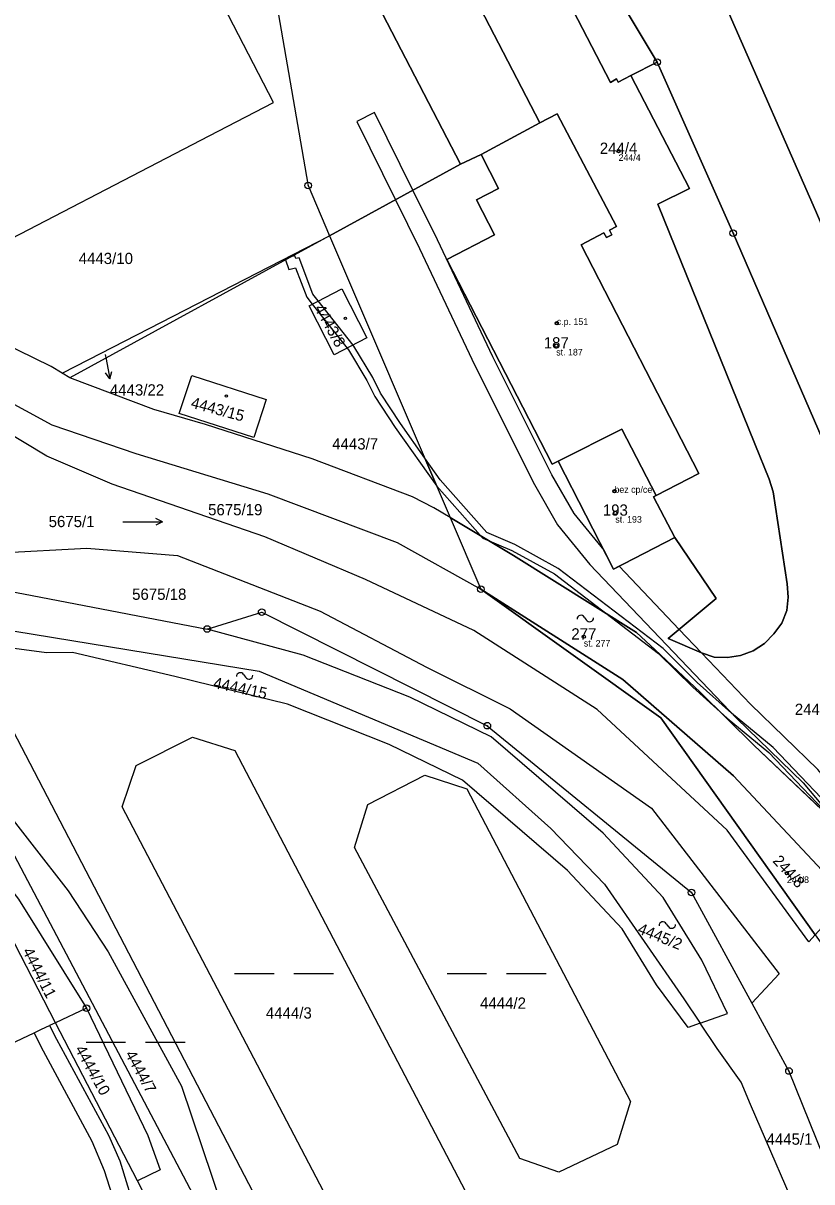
# Model space of a CAD drawing. Extents: x -644096 to -634268, y -1141430 to -1133463.
# Drawn here: x -638860.7 to -638741.3, y -1136781.2 to -1136606 of the extents above; entities that cross this region are included whole.
import ezdxf

# ---------------------------------------------------------------- set-up
doc = ezdxf.new("R2010")
doc.units = 0
for name, color, linetype in [('_CIVIL_CONSTRUCTION', 7, 'Continuous'), ('B_Hranice _3D', 7, 'Continuous'), ('Definiční body', 7, 'Continuous'), ('M_Svah_Zarez', 7, 'Continuous'), ('Polygon budovy', 7, 'Continuous'), ('Polygon ku', 7, 'Continuous'), ('Polygon parcely', 7, 'Continuous'), ('spodek_nasyp', 7, 'Continuous'), ('spodek_zarez', 7, 'Continuous'), ('svrsek_osa_sjezdy', 7, 'Continuous'), ('svrsek_osa_terminal_VRT', 7, 'Continuous'), ('svrsek_osa_VRT', 7, 'Continuous'), ('svrsek_popisy_VRT', 7, 'Continuous'), ('terminal_VRT', 7, 'Continuous')]:
    doc.layers.add(name, color=color, linetype=linetype)

msp = doc.modelspace()

# ---------------------------------------------------------------- linework, layer by layer
at = {"layer": '_CIVIL_CONSTRUCTION'}
for centre, radius in [((-638764.7, -1136611.87), 0.5), ((-638764.7, -1136611.87), 0.0303), ((-638817.54, -1136630.53), 0.5), ((-638817.54, -1136630.53), 0.0303), ((-638753.19, -1136637.75), 0.5), ((-638753.19, -1136637.75), 0.0303), ((-638791.38, -1136691.58), 0.5), ((-638791.38, -1136691.58), 0.0303), ((-638824.56, -1136695.08), 0.5), ((-638824.56, -1136695.08), 0.0303), ((-638832.81, -1136697.61), 0.5), ((-638832.81, -1136697.61), 0.0303), ((-638790.41, -1136712.23), 0.5), ((-638790.41, -1136712.23), 0.0303), ((-638759.49, -1136737.46), 0.5), ((-638759.49, -1136737.46), 0.0303), ((-638851.09, -1136754.94), 0.5), ((-638851.09, -1136754.94), 0.0303), ((-638744.75, -1136764.46), 0.5), ((-638744.75, -1136764.46), 0.0303)]:
    msp.add_circle(centre, radius, dxfattribs=at)
at = {"layer": 'B_Hranice _3D'}
for points in [[(-638807.49, -1136619.5), (-638810.18, -1136620.83), (-638804.32, -1136632.68), (-638800.67, -1136640.06), (-638792.29, -1136657.78), (-638783.28, -1136675.73), (-638779.77, -1136681.85), (-638774.88, -1136687.85), (-638752.72, -1136711.1), (-638742.59, -1136720.89), (-638735.7, -1136729.11), (-638734.82, -1136725.49), (-638740.39, -1136718.85), (-638750.6, -1136708.98), (-638757.99, -1136701.22), (-638761.37, -1136697.67), (-638770.48, -1136688.12), (-638771.3, -1136688.54), (-638772.75, -1136685.71), (-638777.29, -1136680.15), (-638780.64, -1136674.31), (-638789.59, -1136656.46), (-638797.97, -1136638.76), (-638801.69, -1136631.24)], [(-638819.42, -1136642.97), (-638817.72, -1136647.44), (-638816.91, -1136648.47), (-638811.62, -1136655.13), (-638811.43, -1136655.37), (-638808.64, -1136660.03), (-638807.43, -1136662.43), (-638804.35, -1136667.15), (-638798.06, -1136676), (-638799.86, -1136671.79), (-638803.55, -1136666.55), (-638806.57, -1136661.93), (-638807.76, -1136659.55), (-638810.59, -1136654.83), (-638810.72, -1136654.67), (-638816, -1136648), (-638816.82, -1136646.96), (-638818.91, -1136641.49), (-638819.38, -1136641.58), (-638819.53, -1136641.15), (-638820.14, -1136641.34), (-638821, -1136641.6), (-638820.94, -1136641.77), (-638820.44, -1136643.25)], [(-638735.7, -1136729.11), (-638735.4, -1136727.86), (-638735.67, -1136727.51), (-638747.14, -1136715.55), (-638753.44, -1136710.36), (-638758.63, -1136705.7), (-638763.82, -1136700.56), (-638779.7, -1136688.44), (-638786.24, -1136684.82), (-638790.47, -1136683.03), (-638797.55, -1136675.07), (-638799.86, -1136671.79), (-638798.06, -1136676), (-638791.07, -1136683.87), (-638786.68, -1136685.72), (-638780.24, -1136689.28), (-638764.48, -1136701.32), (-638759.31, -1136706.42), (-638754.1, -1136711.12), (-638747.82, -1136716.29), (-638736.43, -1136728.17)]]:
    msp.add_lwpolyline(points, close=True, dxfattribs=at)
at = {"layer": 'Definiční body'}
for centre in [(-638770.55, -1136625.32), (-638779.9, -1136651.37), (-638779.98, -1136654.75), (-638771.17, -1136676.77), (-638771.04, -1136680.04), (-638775.81, -1136698.77), (-638745.07, -1136734.54)]:
    msp.add_circle(centre, 0.25, dxfattribs=at)
at = {"layer": 'M_Svah_Zarez'}
for p, q in [((-638775.73, -1136695.82), (-638775.43, -1136696.22)), ((-638827.3, -1136704.51), (-638827, -1136704.91)), ((-638763.32, -1136742.18), (-638763.02, -1136742.58))]:
    msp.add_line(p, q, dxfattribs=at)
for centre in [(-638811.9, -1136650.61), (-638779.91, -1136651.37), (-638829.9, -1136662.38), (-638771.18, -1136676.77)]:
    msp.add_circle(centre, 0.175, dxfattribs=at)
for centre, start, end in [((-638776.24, -1136696.11), 29.2914, 181.2189), ((-638774.92, -1136695.93), 209.2914, 1.2189), ((-638827.81, -1136704.8), 29.2914, 181.2189), ((-638826.49, -1136704.62), 209.2914, 1.2189), ((-638763.83, -1136742.47), 29.2914, 181.2189), ((-638762.51, -1136742.29), 209.2914, 1.2189)]:
    msp.add_arc(centre, 0.588, start, end, dxfattribs=at)
at = {"layer": 'Polygon budovy'}
for points in [[(-638812.61, -1136580.77), (-638817.31, -1136583.22), (-638794.49, -1136627.3), (-638791.35, -1136625.83), (-638782.47, -1136621.03), (-638805.31, -1136576.97), (-638810.25, -1136579.54), (-638811.38, -1136577.52), (-638812.06, -1136577.33), (-638813.29, -1136577.95), (-638813.46, -1136578.64)], [(-638780.58, -1136672.67), (-638779.67, -1136672.22), (-638770.04, -1136667.39), (-638764.87, -1136677.42), (-638758.39, -1136674.08), (-638776.21, -1136639.5), (-638772.76, -1136637.7), (-638772.39, -1136638.41), (-638771.57, -1136637.98), (-638771.94, -1136637.27), (-638770.84, -1136636.75), (-638779.86, -1136619.71), (-638782.47, -1136621.03), (-638791.35, -1136625.83), (-638788.7, -1136631.01), (-638792.04, -1136632.71), (-638789.34, -1136637.98), (-638796.55, -1136641.7)], [(-638762.02, -1136683.77), (-638765.27, -1136677.61), (-638764.87, -1136677.42), (-638770.04, -1136667.39), (-638779.67, -1136672.22), (-638771.3, -1136688.54)]]:
    msp.add_lwpolyline(points, close=True, dxfattribs=at)
at = {"layer": 'Polygon ku'}
msp.add_lwpolyline([(-638824.95, -1136587.76), (-638817.58, -1136630.32), (-638817.54, -1136630.53), (-638814.28, -1136638.13), (-638796.01, -1136680.77), (-638791.38, -1136691.58), (-638764.17, -1136711.03), (-638740.8, -1136743.84), (-638728.26, -1136761.43), (-638722.2, -1136759.96), (-638718.2, -1136758.99), (-638715.42, -1136758.32), (-638714.44, -1136757.74), (-638707.91, -1136753.89), (-638704.72, -1136752.01), (-638672.96, -1136731.68)], dxfattribs=at)
at = {"layer": 'Polygon parcely'}
for points in [[(-638753.81, -1136604.57), (-638740.72, -1136634.3), (-638727.44, -1136665.4), (-638712.81, -1136696.37), (-638706.62, -1136717.7), (-638704.55, -1136739.3), (-638706.72, -1136749.61), (-638707.91, -1136753.89), (-638704.72, -1136752.01), (-638672.96, -1136731.68), (-638651.62, -1136718.1), (-638660.07, -1136676.9), (-638672.36, -1136652.1), (-638677.46, -1136623.47), (-638672.98, -1136598.96), (-638678.07, -1136573.58), (-638695.15, -1136536.89), (-638781.03, -1136564.58), (-638767.78, -1136584.74)], [(-638784.99, -1136582.37), (-638798.38, -1136566.17), (-638798.64, -1136566.23), (-638799.76, -1136566.72), (-638800.59, -1136567.41), (-638801.26, -1136568.24), (-638801.72, -1136569.04), (-638801.99, -1136569.93), (-638801.94, -1136571.31), (-638801.6, -1136572.36), (-638800.52, -1136574.06), (-638798.57, -1136576.14), (-638797.59, -1136576.72), (-638795.97, -1136577.27), (-638791.3, -1136577.5), (-638782.43, -1136594.41), (-638771.79, -1136614.94), (-638770.86, -1136614.42), (-638770.6, -1136614.92), (-638768.67, -1136613.92), (-638764.7, -1136611.87), (-638776.82, -1136591.67)], [(-638794.49, -1136627.3), (-638791.35, -1136625.83), (-638782.47, -1136621.03), (-638805.31, -1136576.97), (-638810.25, -1136579.54), (-638811.38, -1136577.52), (-638812.06, -1136577.33), (-638813.29, -1136577.95), (-638813.46, -1136578.64), (-638812.61, -1136580.77), (-638817.31, -1136583.22)], [(-638764.87, -1136677.42), (-638758.39, -1136674.08), (-638776.21, -1136639.5), (-638772.76, -1136637.7), (-638772.39, -1136638.41), (-638771.57, -1136637.98), (-638771.94, -1136637.27), (-638770.84, -1136636.75), (-638779.86, -1136619.71), (-638782.47, -1136621.03), (-638791.35, -1136625.83), (-638788.7, -1136631.01), (-638792.04, -1136632.71), (-638789.34, -1136637.98), (-638796.55, -1136641.7), (-638780.58, -1136672.67), (-638779.67, -1136672.22), (-638770.04, -1136667.39)], [(-638762.02, -1136683.77), (-638765.27, -1136677.61), (-638764.87, -1136677.42), (-638770.04, -1136667.39), (-638779.67, -1136672.22), (-638771.3, -1136688.54)], [(-638791.38, -1136691.58), (-638769.91, -1136705.26), (-638753.17, -1136719.84), (-638737.5, -1136736.5), (-638735.65, -1136728.9), (-638750.05, -1136715.17), (-638758.19, -1136707.16), (-638765.02, -1136700.76), (-638767.84, -1136698.12), (-638786.47, -1136686.49), (-638796.01, -1136680.77)], [(-638791.38, -1136691.58), (-638764.17, -1136711.03), (-638740.8, -1136743.84), (-638738.76, -1136741.65), (-638737.5, -1136736.5), (-638753.17, -1136719.84), (-638769.91, -1136705.26)]]:
    msp.add_lwpolyline(points, close=True, dxfattribs=at)
for points in [[(-638805.31, -1136576.97), (-638782.47, -1136621.03), (-638779.86, -1136619.71), (-638770.84, -1136636.75), (-638771.94, -1136637.27), (-638771.57, -1136637.98), (-638772.39, -1136638.41), (-638772.76, -1136637.7), (-638776.21, -1136639.5), (-638758.39, -1136674.08), (-638764.87, -1136677.42), (-638765.27, -1136677.61), (-638762.02, -1136683.77), (-638755.76, -1136693.02), (-638763.02, -1136699.04), (-638757.99, -1136701.22), (-638756.06, -1136701.88), (-638754.04, -1136701.94), (-638752.07, -1136701.62), (-638750.15, -1136700.9), (-638748.47, -1136699.79), (-638747.03, -1136698.36), (-638745.83, -1136696.71), (-638745.1, -1136694.8), (-638744.9, -1136692.81), (-638745.01, -1136690.8), (-638747.15, -1136676.88), (-638747.73, -1136674.95), (-638749.92, -1136669.62), (-638764.62, -1136633.38), (-638759.83, -1136630.97), (-638768.67, -1136613.92), (-638770.6, -1136614.92), (-638770.86, -1136614.42), (-638771.79, -1136614.94), (-638782.43, -1136594.41)], [(-638824.95, -1136587.76), (-638817.58, -1136630.32), (-638817.54, -1136630.53), (-638814.28, -1136638.13), (-638794.49, -1136627.3), (-638817.31, -1136583.22)], [(-638776.82, -1136591.67), (-638764.7, -1136611.87), (-638753.19, -1136637.75), (-638739.74, -1136668.81), (-638727.55, -1136695.65), (-638725.18, -1136700.86), (-638720.85, -1136719.26), (-638719.48, -1136738.12), (-638720.46, -1136754.94), (-638722.2, -1136759.96), (-638718.2, -1136758.99), (-638715.42, -1136758.32), (-638714.44, -1136757.74), (-638707.91, -1136753.89), (-638706.72, -1136749.61), (-638704.55, -1136739.3), (-638706.62, -1136717.7), (-638712.81, -1136696.37), (-638727.44, -1136665.4), (-638740.72, -1136634.3), (-638753.81, -1136604.57)], [(-638739.74, -1136668.81), (-638753.19, -1136637.75), (-638764.7, -1136611.87), (-638768.67, -1136613.92), (-638759.83, -1136630.97), (-638764.62, -1136633.38), (-638749.92, -1136669.62), (-638747.73, -1136674.95), (-638747.15, -1136676.88), (-638745.01, -1136690.8), (-638744.9, -1136692.81), (-638745.1, -1136694.8), (-638745.83, -1136696.71), (-638747.03, -1136698.36), (-638748.47, -1136699.79), (-638750.15, -1136700.9), (-638752.07, -1136701.62), (-638754.04, -1136701.94), (-638756.06, -1136701.88), (-638757.99, -1136701.22), (-638763.02, -1136699.04), (-638755.76, -1136693.02), (-638762.02, -1136683.77), (-638771.3, -1136688.54), (-638779.67, -1136672.22), (-638780.58, -1136672.67), (-638796.55, -1136641.7), (-638789.34, -1136637.98), (-638792.04, -1136632.71), (-638788.7, -1136631.01), (-638791.35, -1136625.83), (-638794.49, -1136627.3), (-638814.28, -1136638.13), (-638796.01, -1136680.77), (-638786.47, -1136686.49), (-638767.84, -1136698.12), (-638765.02, -1136700.76), (-638758.19, -1136707.16), (-638750.05, -1136715.17), (-638735.65, -1136728.9)]]:
    msp.add_lwpolyline(points, dxfattribs=at)
at = {"layer": 'spodek_nasyp'}
msp.add_arc((-642050.26, -1145189.6), 8902.25, 63.41797, 71.234685, dxfattribs=at)
at = {"layer": 'spodek_zarez'}
msp.add_circle((-638683.07, -1137056.85), 1378.08, dxfattribs=at)
at = {"layer": 'svrsek_osa_sjezdy'}
for p, q in [((-638845.59, -1136681.39), (-638839.59, -1136681.39)), ((-638839.59, -1136681.39), (-638840.57, -1136680.89)), ((-638839.59, -1136681.39), (-638840.57, -1136681.89)), ((-638828.68, -1136749.7), (-638822.68, -1136749.7)), ((-638819.68, -1136749.7), (-638813.68, -1136749.7)), ((-638796.51, -1136749.7), (-638790.51, -1136749.7)), ((-638787.51, -1136749.7), (-638781.51, -1136749.7)), ((-638851.15, -1136760.11), (-638845.15, -1136760.11)), ((-638842.15, -1136760.11), (-638836.15, -1136760.11))]:
    msp.add_line(p, q, dxfattribs=at)
at = {"layer": 'svrsek_osa_terminal_VRT'}
msp.add_arc((-642050.26, -1145189.6), 8802.25, 41.413152, 75.317049, dxfattribs=at)
at = {"layer": 'svrsek_popisy_VRT'}
for p, q in [((-638848.24, -1136656.1), (-638848.1, -1136656.8)), ((-638848.1, -1136656.8), (-638847.53, -1136659.75)), ((-638847.53, -1136659.75), (-638848.21, -1136658.86)), ((-638847.53, -1136659.75), (-638847.23, -1136658.67))]:
    msp.add_line(p, q, dxfattribs=at)
at = {"layer": 'terminal_VRT'}
for p, q in [((-638764.7, -1136611.87), (-638768.67, -1136613.92)), ((-638768.67, -1136613.92), (-638759.83, -1136630.97)), ((-638782.47, -1136621.03), (-638791.35, -1136625.83)), ((-638791.35, -1136625.83), (-638794.49, -1136627.3)), ((-638794.49, -1136627.3), (-638814.28, -1136638.13)), ((-638814.28, -1136638.13), (-638853.6, -1136659.64)), ((-638814.28, -1136638.13), (-638796.01, -1136680.77)), ((-638814.28, -1136638.13), (-638796.01, -1136680.77)), ((-638853.6, -1136659.64), (-638854.75, -1136658.93)), ((-638770.04, -1136667.39), (-638779.67, -1136672.22)), ((-638764.87, -1136677.42), (-638770.04, -1136667.39)), ((-638779.67, -1136672.22), (-638771.3, -1136688.54)), ((-638796.01, -1136680.77), (-638791.38, -1136691.58)), ((-638796.01, -1136680.77), (-638791.38, -1136691.58)), ((-638771.3, -1136688.54), (-638762.02, -1136683.77)), ((-638750.05, -1136715.17), (-638735.65, -1136728.9)), ((-638737.5, -1136736.5), (-638753.17, -1136719.84)), ((-638855.77, -1136757.16), (-638873.46, -1136722.98)), ((-638851.09, -1136754.94), (-638855.77, -1136757.16)), ((-638855.77, -1136757.16), (-638856.66, -1136757.58)), ((-638843.35, -1136781.08), (-638855.77, -1136757.16))]:
    msp.add_line(p, q, dxfattribs=at)
for points in [[(-638911.67, -1136577.55), (-638907.36, -1136585.99), (-638901.49, -1136597.18), (-638886.26, -1136626.78), (-638881.39, -1136624.27), (-638871.62, -1136643.28), (-638831.13, -1136622.34), (-638822.75, -1136618), (-638834.13, -1136596.02), (-638839.81, -1136598.96), (-638841.43, -1136595.83), (-638853.61, -1136572.22), (-638847.87, -1136569.27), (-638853.57, -1136558.18), (-638859.17, -1136547.46), (-638866.09, -1136534.04)], [(-638798.38, -1136566.17), (-638798.64, -1136566.23), (-638799.76, -1136566.72), (-638800.59, -1136567.41), (-638801.26, -1136568.24), (-638801.72, -1136569.04), (-638801.99, -1136569.93), (-638801.94, -1136571.31), (-638801.6, -1136572.36), (-638800.52, -1136574.06), (-638798.57, -1136576.14), (-638797.59, -1136576.72), (-638795.97, -1136577.27), (-638791.3, -1136577.5), (-638782.43, -1136594.41), (-638771.79, -1136614.94), (-638770.86, -1136614.42), (-638770.6, -1136614.92), (-638768.67, -1136613.92)], [(-638764.7, -1136611.87), (-638776.82, -1136591.67), (-638784.99, -1136582.37), (-638798.38, -1136566.17)], [(-638781.03, -1136564.58), (-638767.78, -1136584.74), (-638753.81, -1136604.57), (-638740.72, -1136634.3), (-638727.44, -1136665.4), (-638712.81, -1136696.37), (-638706.62, -1136717.7), (-638704.55, -1136739.3), (-638706.72, -1136749.61), (-638707.91, -1136753.89)], [(-638827.49, -1136573.13), (-638824.95, -1136587.76), (-638817.58, -1136630.32)], [(-638827.49, -1136573.13), (-638824.95, -1136587.76), (-638817.58, -1136630.32)], [(-638794.49, -1136627.3), (-638817.31, -1136583.22), (-638812.61, -1136580.77), (-638813.46, -1136578.64), (-638813.29, -1136577.95), (-638812.06, -1136577.33), (-638811.38, -1136577.52)], [(-638811.38, -1136577.52), (-638810.25, -1136579.54), (-638805.31, -1136576.97), (-638782.47, -1136621.03)], [(-638854.75, -1136658.93), (-638856.41, -1136657.9), (-638866.57, -1136652.99), (-638870.63, -1136651.34), (-638875.98, -1136649.17), (-638879.12, -1136647.66), (-638882.34, -1136645.7), (-638885.47, -1136643.19), (-638888.85, -1136639.48), (-638891.57, -1136635.94), (-638895.86, -1136627.82), (-638900.14, -1136619.76), (-638901.96, -1136618.57), (-638902.2, -1136617.02), (-638914.47, -1136589.6), (-638920.3, -1136582)], [(-638740.8, -1136743.84), (-638741.76, -1136744.94), (-638754.1, -1136728.05), (-638773.8, -1136709.79), (-638792.45, -1136697.86), (-638808.87, -1136690.11), (-638824.11, -1136683.67), (-638847.17, -1136675.72), (-638857.08, -1136671.47), (-638874.02, -1136661.31), (-638875.56, -1136659.84), (-638880.72, -1136659.18), (-638888.38, -1136660.02), (-638893.6, -1136656.2), (-638898.75, -1136647.27), (-638905.64, -1136630.9), (-638908.38, -1136622.01), (-638909.35, -1136617.77), (-638921.05, -1136593.65)], [(-638727.55, -1136695.65), (-638739.74, -1136668.81), (-638753.19, -1136637.75), (-638764.7, -1136611.87)], [(-638782.47, -1136621.03), (-638779.86, -1136619.71), (-638770.84, -1136636.75), (-638771.94, -1136637.27), (-638771.57, -1136637.98), (-638772.39, -1136638.41), (-638772.76, -1136637.7), (-638776.21, -1136639.5), (-638758.39, -1136674.08), (-638764.87, -1136677.42)], [(-638789.34, -1136637.98), (-638792.04, -1136632.71), (-638788.7, -1136631.01), (-638791.35, -1136625.83)], [(-638817.58, -1136630.32), (-638817.54, -1136630.53), (-638814.28, -1136638.13)], [(-638817.58, -1136630.32), (-638817.54, -1136630.53), (-638814.28, -1136638.13)], [(-638759.83, -1136630.97), (-638764.62, -1136633.38), (-638749.92, -1136669.62), (-638747.73, -1136674.95), (-638747.15, -1136676.88), (-638745.01, -1136690.8), (-638744.9, -1136692.81), (-638745.1, -1136694.8), (-638745.83, -1136696.71), (-638747.03, -1136698.36), (-638748.47, -1136699.79), (-638750.15, -1136700.9), (-638752.07, -1136701.62), (-638754.04, -1136701.94), (-638756.06, -1136701.88), (-638757.99, -1136701.22), (-638763.02, -1136699.04), (-638755.76, -1136693.02), (-638762.02, -1136683.77)], [(-638854.75, -1136658.93), (-638850.74, -1136656.83), (-638814.28, -1136638.13)], [(-638779.67, -1136672.22), (-638780.58, -1136672.67), (-638796.55, -1136641.7), (-638789.34, -1136637.98)], [(-638813.58, -1136656.15), (-638817.38, -1136648.71), (-638812.44, -1136646.18), (-638808.65, -1136653.59), (-638813.58, -1136656.15)], [(-638880.53, -1136654.34), (-638872.3, -1136658.07), (-638856.33, -1136666.75), (-638843.59, -1136671.09), (-638823.62, -1136677.16), (-638804.05, -1136684.52), (-638791.38, -1136691.58)], [(-638796.01, -1136680.77), (-638798.49, -1136679.28), (-638801.73, -1136677.63), (-638816.91, -1136671.85), (-638833.09, -1136666.7), (-638840.89, -1136664.43), (-638853.6, -1136659.64)], [(-638835.11, -1136659.26), (-638823.9, -1136662.9), (-638825.77, -1136668.65), (-638837.04, -1136665), (-638835.11, -1136659.26)], [(-638762.02, -1136683.77), (-638765.27, -1136677.61), (-638764.87, -1136677.42)], [(-638796.01, -1136680.77), (-638786.47, -1136686.49), (-638767.84, -1136698.12), (-638765.02, -1136700.76), (-638758.19, -1136707.16), (-638750.05, -1136715.17)], [(-638874.05, -1136690.65), (-638874.64, -1136687.73), (-638864.27, -1136686.07), (-638851.03, -1136685.38), (-638837.28, -1136686.47), (-638815.7, -1136694.93), (-638799.6, -1136703.4), (-638786.96, -1136709.66), (-638765.55, -1136724.71), (-638746.26, -1136749.78), (-638750.36, -1136754.19)], [(-638874.05, -1136690.65), (-638871.95, -1136690.11), (-638856.67, -1136693.04), (-638832.81, -1136697.61)], [(-638879.06, -1136691.95), (-638876.13, -1136695.61), (-638824.96, -1136704.01), (-638791.86, -1136717.9), (-638780.81, -1136727.8), (-638772.69, -1136736.22), (-638760.66, -1136753.54), (-638758.2, -1136757.22)], [(-638740.8, -1136743.84), (-638764.17, -1136711.03), (-638791.38, -1136691.58)], [(-638753.17, -1136719.84), (-638769.91, -1136705.26), (-638791.38, -1136691.58)], [(-638740.8, -1136743.84), (-638764.17, -1136711.03), (-638791.38, -1136691.58)], [(-638832.81, -1136697.61), (-638824.56, -1136695.08), (-638790.41, -1136712.23), (-638759.49, -1136737.46), (-638750.36, -1136754.19)], [(-638758.2, -1136757.22), (-638760.03, -1136757.87), (-638764.81, -1136751.45), (-638770.02, -1136742.95), (-638778.26, -1136734.14), (-638794.17, -1136720.49), (-638805.27, -1136715.08), (-638820.64, -1136708.99), (-638837.71, -1136704.77), (-638853.18, -1136701.16), (-638857.15, -1136701.23), (-638874.52, -1136698.9), (-638878.74, -1136696.25)], [(-638758.2, -1136757.22), (-638754.06, -1136755.75), (-638757.96, -1136747.71), (-638763.78, -1136738.2), (-638772.86, -1136728.5), (-638789.85, -1136713.91), (-638802.12, -1136707.93), (-638818.26, -1136701.55), (-638832.81, -1136697.61)], [(-638870.39, -1136716.03), (-638875.21, -1136706.9), (-638867.47, -1136702.99), (-638825.25, -1136783.99), (-638816.56, -1136800.58), (-638821.64, -1136803.2)], [(-638793.15, -1136783.73), (-638795.18, -1136790.23), (-638803.99, -1136794.35), (-638810.19, -1136792.14), (-638845.66, -1136724.53), (-638843.56, -1136718.27), (-638835.02, -1136713.95), (-638828.62, -1136715.98), (-638793.15, -1136783.73)], [(-638870.39, -1136716.03), (-638853.85, -1136737.21), (-638847.81, -1136746.41), (-638836.69, -1136766.73), (-638827.37, -1136794.41), (-638821.64, -1136803.2)], [(-638870.39, -1136716.03), (-638832.52, -1136787.78), (-638823.87, -1136804.35), (-638821.64, -1136803.2)], [(-638768.76, -1136769.08), (-638770.74, -1136775.57), (-638779.59, -1136779.78), (-638785.49, -1136777.68), (-638810.53, -1136730.66), (-638808.52, -1136724.16), (-638799.88, -1136719.7), (-638793.52, -1136721.8), (-638768.76, -1136769.08)], [(-638873.46, -1136722.98), (-638861.38, -1136738.48), (-638851.09, -1136754.94)], [(-638851.09, -1136754.94), (-638841.79, -1136774.2), (-638839.93, -1136779.43), (-638843.35, -1136781.08)], [(-638750.36, -1136754.19), (-638744.75, -1136764.46), (-638738.51, -1136779.97), (-638740.86, -1136793.56)], [(-638765.95, -1136800.81), (-638742.17, -1136789), (-638750.6, -1136769.52), (-638751.97, -1136766.16), (-638755.61, -1136761.08), (-638758.2, -1136757.22)], [(-638872.68, -1136765.01), (-638866.29, -1136762.12), (-638859.02, -1136758.7)], [(-638859.02, -1136758.7), (-638857.89, -1136758.15), (-638856.66, -1136757.58)], [(-638842.53, -1136825.76), (-638844.13, -1136823.71), (-638844.79, -1136822.36), (-638845.79, -1136820.3), (-638846.28, -1136818.78), (-638846.87, -1136816.94), (-638847.13, -1136812.44), (-638846.9, -1136807.61), (-638846.06, -1136801.82), (-638845.76, -1136796.13), (-638845.98, -1136789.88), (-638847.15, -1136783.32), (-638848.33, -1136779.57), (-638850.22, -1136775.13), (-638857.59, -1136761.48), (-638859.02, -1136758.7)], [(-638856.66, -1136757.58), (-638855.61, -1136759.64), (-638847.75, -1136774.14), (-638846.01, -1136778.02), (-638844.86, -1136781.81), (-638844.37, -1136783.43), (-638843.37, -1136789.32), (-638842.97, -1136795.52), (-638843.41, -1136802.14), (-638844.31, -1136808.15), (-638844.55, -1136812.17), (-638844.15, -1136816.48), (-638843.55, -1136818.71), (-638841.23, -1136822.37), (-638838.43, -1136825.95), (-638836.79, -1136827.12)], [(-638815.45, -1136823.26), (-638825.21, -1136829.11), (-638829.08, -1136827.58), (-638831.17, -1136825.21), (-638838.89, -1136812.22), (-638839.79, -1136806.72), (-638838.44, -1136803.89), (-638833.21, -1136800.74), (-638843.35, -1136781.08)]]:
    msp.add_lwpolyline(points, dxfattribs=at)

# ---------------------------------------------------------------- texts
at = {"layer": 'Definiční body'}
for s, p in [('244/4', (-638770.55, -1136626.81)), ('c.p. 151', (-638779.9, -1136651.62)), ('st. 187', (-638779.98, -1136656.24)), ('bez cp/ce', (-638771.17, -1136677.02)), ('st. 193', (-638771.04, -1136681.53)), ('st. 277', (-638775.81, -1136700.26)), ('244/8', (-638745.07, -1136736.03))]:
    msp.add_text(s, height=1, dxfattribs=at).set_placement(p)
at = {"layer": 'svrsek_osa_VRT'}
for s, p in [('244/4', (-638773.39, -1136625.75)), ('4443/10', (-638852.26, -1136642.41)), ('187', (-638781.87, -1136655.18)), ('4443/22', (-638847.54, -1136662.3)), ('4443/7', (-638813.89, -1136670.46)), ('5675/19', (-638832.67, -1136680.41)), ('193', (-638772.93, -1136680.47)), ('5675/1', (-638856.81, -1136682.2)), ('5675/18', (-638844.17, -1136693.2)), ('277', (-638777.7, -1136699.2)), ('244/1', (-638743.87, -1136710.61)), ('4444/2', (-638791.51, -1136755.04)), ('4444/3', (-638823.93, -1136756.53)), ('4445/1', (-638748.15, -1136775.61))]:
    msp.add_text(s, height=1.7, dxfattribs=at).set_placement(p)
for s, rotation, p in [('4443/8', 299, (-638816.64, -1136649.09)), ('4443/15', 345, (-638835.4, -1136664.12)), ('4444/15', 348, (-638831.99, -1136706.51)), ('244/8', 313, (-638747.32, -1136732.76)), ('4445/2', 338, (-638767.79, -1136743.58)), ('4444/11', 297, (-638860.81, -1136746.32)), ('4444/10', 299, (-638852.87, -1136761.14)), ('4444/7', 299, (-638845.28, -1136761.92))]:
    msp.add_text(s, height=1.7, rotation=rotation, dxfattribs=at).set_placement(p)

doc.saveas('drawing.dxf')
